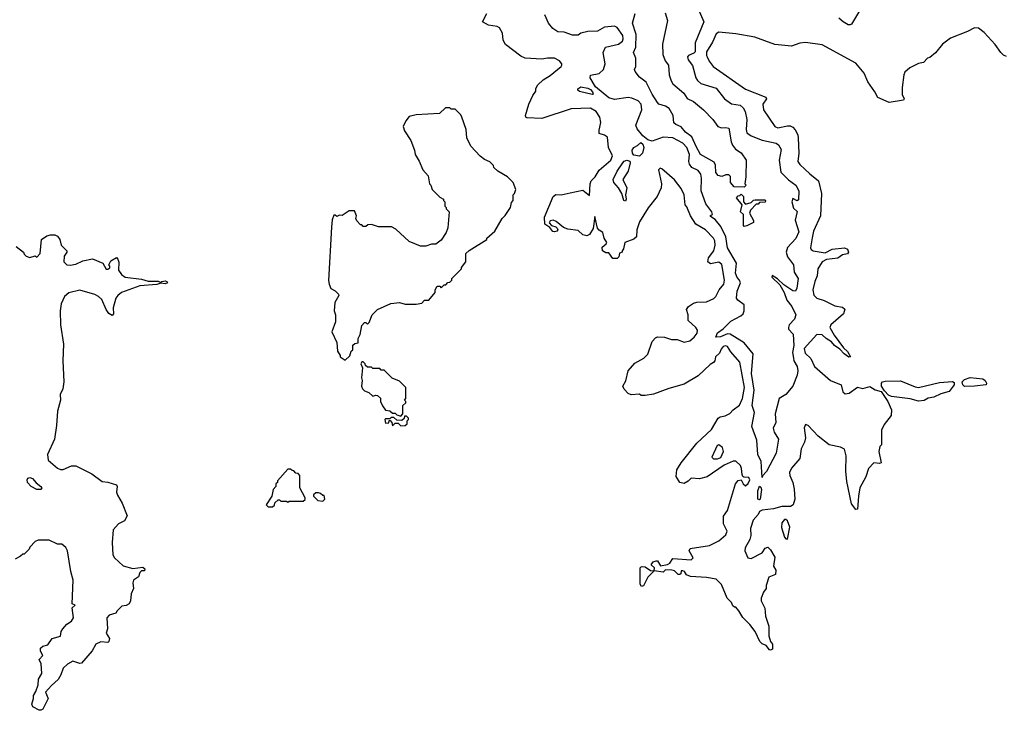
# Model space of a CAD drawing. Extents: x 2210602 to 2357277, y 510288 to 673808.
# Tile 384 of 464: x 2294933 to 2301990, y 654221 to 659171. Entities that reach past the tile are written whole.
import ezdxf

# ---------------------------------------------------------------- set-up
doc = ezdxf.new("R2010")
doc.units = 0

msp = doc.modelspace()

# ---------------------------------------------------------------- linework, layer by layer
at = {"layer": '0CON05XD'}
for points in [[(2299789.4, 659265), (2299835.6, 659155), (2299773.8, 659006.2), (2299775, 658940), (2299765, 658930), (2299727.5, 658915), (2299720, 658905), (2299725, 658882.5), (2299753.9, 658843.9), (2299778, 658755), (2299790, 658735), (2299814.5, 658714.5), (2299925, 658680.8), (2299983.9, 658603.9), (2300035, 658568.8), (2300097.5, 658557.5), (2300119.3, 658539.3), (2300132.8, 658512.8), (2300145.4, 658455), (2300138.8, 658385), (2300145, 658359.2), (2300175, 658339.5), (2300255, 658307.5), (2300355, 658287.1), (2300371.2, 658275), (2300389.7, 658239.7), (2300375.6, 658164.4), (2300388.9, 658078.9), (2300442.9, 658022.9), (2300496.2, 657985), (2300516.7, 657945), (2300515, 657880), (2300505, 657872.5), (2300475, 657890), (2300466.7, 657865), (2300479.3, 657819.3), (2300506.4, 657796.4), (2300490, 657735), (2300518.3, 657651.7), (2300495, 657602.5), (2300435, 657537.5), (2300426.2, 657505), (2300435, 657472.5), (2300480, 657415), (2300482.7, 657362.7), (2300511.2, 657315), (2300502.3, 657247.7), (2300493.6, 657226.4), (2300475, 657228), (2300410.2, 657270.2), (2300363.8, 657313.8), (2300325, 657337.5), (2300323.8, 657325), (2300381.2, 657271.2), (2300412.9, 657215), (2300432, 657162), (2300466.9, 657115), (2300496.7, 657055), (2300486.7, 657025), (2300447.5, 656985), (2300442.5, 656965), (2300443.9, 656953.9), (2300477.3, 656917.3), (2300480.3, 656835), (2300472.7, 656785), (2300477.8, 656745), (2300481.4, 656725), (2300505.3, 656685.3), (2300511.1, 656655), (2300505, 656623.8), (2300474.7, 656545), (2300425, 656485.8), (2300376.2, 656455), (2300347.1, 656345), (2300352, 656285), (2300333.9, 656243.9), (2300341.2, 656215), (2300370.6, 656165), (2300355.8, 656065), (2300286.2, 655933.8), (2300257.5, 655902.5), (2300255, 655890), (2300251.5, 655928.5), (2300246.2, 656005), (2300223.8, 656055), (2300216.4, 656156.4), (2300180, 656255), (2300200, 656355), (2300183.6, 656405), (2300198, 656515), (2300177.2, 656635), (2300190, 656775), (2300125, 656856.2), (2300025, 656916.9), (2300005, 656920), (2299955, 656896.9), (2299922.5, 656895), (2299935, 656925.8), (2299975, 656955.8), (2300029.5, 657010.5), (2300102.3, 657047.7), (2300117.3, 657062.7), (2300125.8, 657084.2), (2300125, 657127.5), (2300080.5, 657160.5), (2300071.2, 657175), (2300074.3, 657225), (2300100, 657285), (2300092.5, 657305), (2300075, 657324), (2300063.5, 657355), (2300071.2, 657425), (2300004.8, 657534.8), (2299994.5, 657615), (2299959.2, 657689.2), (2299918, 657738), (2299885, 657760), (2299885, 657767.5), (2299897.5, 657775), (2299893.3, 657795), (2299851.7, 657851.7), (2299817.5, 657945), (2299820, 658035), (2299814.2, 658065), (2299795, 658091.2), (2299750.5, 658110.5), (2299733.3, 658135), (2299728.8, 658155), (2299733.1, 658205), (2299715.4, 658255), (2299685, 658286.2), (2299614, 658324), (2299545, 658328.8), (2299465, 658300.9), (2299435, 658310), (2299398.6, 658338.6), (2299358.9, 658388.9), (2299349.4, 658415), (2299390.8, 658525), (2299387.5, 658565), (2299365, 658590), (2299321.2, 658608.8), (2299295, 658614.4), (2299195, 658598.6), (2299155, 658610), (2299061, 658691), (2299021.4, 658755), (2299025, 658773.3), (2299085, 658785.7), (2299117.5, 658815), (2299128.6, 658855), (2299114.3, 658935), (2299132.5, 658975), (2299225, 658995.6), (2299252.4, 659017.6), (2299258.1, 659035), (2299255, 659056.7), (2299215, 659114), (2299195, 659125.8), (2299125, 659117.1), (2299075, 659088.6), (2299004.2, 659085.8), (2298955.9, 659074.1), (2298935, 659060), (2298895, 659060), (2298835, 659081.2), (2298790, 659085), (2298755, 659107.5), (2298722.5, 659145), (2298696.7, 659205)], [(2300951.2, 659235), (2300895, 659140), (2300885, 659133.3), (2300870, 659135), (2300835, 659156.7), (2300805, 659182.5)], [(2302005, 658907.5), (2301985, 658916.7), (2301965, 658936.7), (2301923.4, 658993.4), (2301845, 659080), (2301805, 659111.2), (2301775, 659113.8), (2301725, 659086.2), (2301605, 659038.8), (2301547.5, 658995), (2301496.4, 658933.6), (2301455, 658900), (2301440, 658895), (2301410, 658865), (2301375, 658857.5), (2301312.5, 658825), (2301277.5, 658795), (2301270, 658775), (2301256.7, 658685), (2301256.7, 658635), (2301272.5, 658605), (2301267.5, 658595), (2301165, 658578.6), (2301082.3, 658612.3), (2301061.2, 658655), (2301011.9, 658725), (2300985, 658788), (2300925, 658859.4), (2300685, 658992), (2300565, 659007.5), (2300525, 659002.5), (2300465, 658982.5), (2300345, 658992.5), (2300202.5, 659045), (2300065, 659070), (2299945, 659082.5), (2299925, 659070), (2299899.3, 659010.7), (2299855, 658940), (2299854.4, 658915.6), (2299860.8, 658905), (2299875, 658873.8), (2299903.8, 658835), (2300135, 658672), (2300280, 658615), (2300286.2, 658605), (2300260, 658565), (2300262.9, 658525), (2300345.9, 658405.9), (2300366.2, 658396.2), (2300435, 658411.1), (2300455, 658409.5), (2300475, 658400.6), (2300492, 658382), (2300509.1, 658345), (2300511.8, 658325), (2300516.9, 658215), (2300510.8, 658155), (2300525, 658133.8), (2300595, 658066), (2300657.5, 658015), (2300680, 657925), (2300672.5, 657765), (2300622.7, 657655), (2300613.1, 657606.9), (2300601.4, 657535), (2300604.6, 657524.6), (2300620, 657515), (2300705, 657501.2), (2300755, 657525.7), (2300845, 657535.8), (2300865.7, 657525.7), (2300873.3, 657505), (2300866.1, 657493.9), (2300830, 657485), (2300797, 657463), (2300715, 657452.5), (2300683.3, 657435), (2300654.4, 657385.6), (2300648.5, 657335), (2300631.5, 657295), (2300618.1, 657235), (2300625, 657196.7), (2300646.3, 657176.3), (2300698.8, 657158.8), (2300775, 657121.4), (2300829.5, 657109.5), (2300846, 657096), (2300836.8, 657063.2), (2300747.1, 656985), (2300738.9, 656965), (2300769.9, 656909.9), (2300838.3, 656818.3), (2300865, 656792), (2300886.4, 656753.6), (2300875, 656752), (2300842.9, 656775), (2300810.4, 656810.4), (2300772.7, 656835), (2300751.5, 656861.5), (2300713.8, 656885), (2300685, 656913.2), (2300646.4, 656913.6), (2300555.7, 656815), (2300561.8, 656781.8), (2300602.2, 656742.2), (2300630, 656685), (2300744.2, 656584.2), (2300820, 656555), (2300833.1, 656505), (2300849.1, 656489.1), (2300878, 656495), (2300937, 656537), (2300975, 656527.5), (2301025, 656541.2), (2301065, 656517.5), (2301106.6, 656506.6), (2301155, 656433.8), (2301181.2, 656375), (2301180, 656335), (2301129.5, 656270.5), (2301110.7, 656229.3), (2301110, 656125), (2301098.3, 656111.7), (2301090, 656075), (2301107.5, 655995), (2301095, 655990), (2301055, 655994), (2301015.8, 655955), (2300997.5, 655895), (2300954.3, 655815), (2300944.3, 655755.7), (2300938.3, 655661.7), (2300925, 655660), (2300895, 655700), (2300860.2, 655860.2), (2300853.8, 655935), (2300856.5, 656045), (2300843.6, 656093.6), (2300815, 656107.5), (2300735, 656123.3), (2300655, 656186.2), (2300585, 656262.5), (2300565, 656270), (2300556.2, 656245), (2300564.2, 656175), (2300556.6, 656143.4), (2300532.9, 656095), (2300524.4, 656025), (2300465, 655956), (2300450.6, 655925), (2300451.9, 655905), (2300474.4, 655854.4), (2300484.1, 655805.9), (2300489.2, 655735), (2300475.8, 655695), (2300457.6, 655682.4), (2300395, 655682.8), (2300335, 655664.6), (2300254.2, 655655), (2300236.4, 655645), (2300225, 655625.6), (2300190.3, 655585), (2300170.6, 655525), (2300172.9, 655475), (2300166.9, 655445), (2300132.9, 655385), (2300130, 655365), (2300152.5, 655315), (2300175, 655310), (2300255, 655348.8), (2300277, 655383), (2300295, 655390), (2300315, 655372.5), (2300345, 655320), (2300336.7, 655255), (2300352.5, 655225), (2300350, 655195), (2300302.5, 655175), (2300282.5, 655115), (2300282.5, 655095), (2300263, 655067), (2300247.5, 655025), (2300246.7, 655005), (2300274.1, 654954.1), (2300278.8, 654895), (2300301.4, 654825), (2300301.9, 654755), (2300314.2, 654714.2), (2300328, 654695), (2300329.5, 654660.5), (2300315, 654651.2), (2300307.5, 654655), (2300282.5, 654685), (2300255, 654698), (2300238, 654715), (2300203.3, 654785), (2300165.8, 654835.8), (2300117, 654887), (2300087.5, 654935), (2300065, 654960), (2300055, 654960), (2300045, 654970), (2300033.6, 654993.6), (2300003.8, 655025), (2299964.1, 655124.1), (2299925, 655160.8), (2299855, 655174.3), (2299740.9, 655180.9), (2299712.7, 655192.7), (2299697.5, 655215), (2299685, 655220), (2299675, 655220), (2299671.7, 655198.3), (2299665, 655193.8), (2299652.5, 655195), (2299625, 655220), (2299605.9, 655225.9), (2299562.5, 655227.5), (2299545, 655212.5), (2299480, 655220), (2299481.7, 655241.7), (2299460, 655265), (2299472.5, 655285), (2299495, 655293.3), (2299505, 655292.5), (2299525, 655257.5), (2299575, 655266.2), (2299592.5, 655275), (2299615, 655310), (2299745, 655300), (2299758.8, 655315), (2299730.8, 655365), (2299738.6, 655381.4), (2299877.6, 655402.4), (2299943.6, 655436.4), (2299995, 655480), (2300003.3, 655505), (2299977.3, 655557.3), (2299977.1, 655612.9), (2300006.4, 655653.6), (2300064, 655845), (2300082.7, 655867.3), (2300103, 655873), (2300118.8, 655845), (2300135, 655830), (2300155, 655846.2), (2300165, 655872.5), (2300159.4, 655889.4), (2300123.3, 655893.3), (2300115, 655897.5), (2300110.5, 655910.5), (2300106, 655955), (2300098, 655975), (2300065, 656006.7), (2300046.4, 656006.4), (2299982.5, 655977.5), (2299860, 655895), (2299805, 655880), (2299746.1, 655883.9), (2299725, 655863.3), (2299695, 655846.7), (2299663.6, 655853.6), (2299637, 655897), (2299642.5, 655945), (2299673.3, 655995), (2299786.2, 656135), (2299891.2, 656235), (2299940, 656315), (2299954.2, 656325.8), (2299988.8, 656331.2), (2300022.3, 656347.7), (2300046, 656375), (2300090.9, 656409.1), (2300114.6, 656455), (2300128.8, 656535), (2300095.4, 656715.4), (2300029.8, 656789.8), (2300005, 656827.8), (2299995, 656832.5), (2299975, 656828.5), (2299960.4, 656809.6), (2299949.3, 656780.7), (2299918.8, 656755), (2299914, 656725), (2299906.2, 656715), (2299881.1, 656698.9), (2299795, 656618), (2299695, 656558), (2299585, 656528), (2299475, 656486.7), (2299415, 656477.5), (2299388.3, 656478.3), (2299375, 656487.5), (2299315, 656482.5), (2299295, 656492.5), (2299265, 656524), (2299255.8, 656545), (2299277.3, 656582.7), (2299294, 656655), (2299341.5, 656708.5), (2299405.8, 656744.2), (2299435.8, 656774.2), (2299466.7, 656865), (2299489.7, 656890.3), (2299505, 656897.8), (2299555, 656895.6), (2299605, 656879.4), (2299645, 656878.5), (2299695, 656860), (2299735, 656870), (2299768.1, 656895), (2299789.2, 656925), (2299790.8, 656945), (2299780, 656965), (2299724.2, 657015), (2299723.3, 657055), (2299712.5, 657095), (2299726, 657115), (2299761.4, 657138.6), (2299785, 657146.7), (2299855, 657150), (2299907.3, 657172.7), (2299923.5, 657186.5), (2299945.6, 657235), (2299979.5, 657275), (2299983.3, 657305), (2299965, 657416.7), (2299945, 657433.8), (2299885, 657421.2), (2299863.8, 657435), (2299870.8, 657465), (2299907.1, 657515), (2299917.1, 657555), (2299915.5, 657585.5), (2299905.7, 657605), (2299849.2, 657665), (2299780, 657705), (2299740, 657765), (2299715, 657830), (2299702.5, 657845), (2299696, 657915), (2299675, 657960.6), (2299625, 658022.9), (2299535, 658102.9), (2299522.7, 658107.3), (2299512, 658095), (2299532.9, 657995), (2299531.4, 657965), (2299500.8, 657905), (2299438.1, 657821.9), (2299375, 657722.5), (2299356.2, 657665), (2299353.3, 657615), (2299335, 657598.8), (2299270, 657575), (2299261.7, 657528.3), (2299250, 657515), (2299250, 657505), (2299231.7, 657498.3), (2299228.3, 657471.7), (2299215, 657460), (2299185, 657460), (2299155, 657500), (2299135, 657500), (2299110, 657515), (2299108.3, 657541.7), (2299136.4, 657563.6), (2299140, 657575), (2299121.2, 657605), (2299112.5, 657645), (2299085, 657662.5), (2299075, 657677.5), (2299055, 657760), (2299043.8, 657675), (2299017.7, 657632.3), (2298997.2, 657622.8), (2298968.3, 657628.3), (2298935, 657659.4), (2298860.6, 657670.6), (2298831.4, 657681.4), (2298777.5, 657725), (2298756.7, 657735), (2298735, 657730), (2298726.7, 657715), (2298745, 657696.7), (2298775.8, 657685.8), (2298785.9, 657675.9), (2298790, 657665), (2298782.5, 657655), (2298765, 657650), (2298755, 657653.8), (2298732.5, 657682.5), (2298697.5, 657705), (2298693.8, 657755), (2298755.5, 657904.5), (2298775, 657918.8), (2298815, 657916), (2298878.9, 657931.1), (2298968.3, 657948.3), (2299018, 657912), (2299021.1, 657995), (2299027.8, 658015), (2299058.6, 658045), (2299087.1, 658092.9), (2299170.5, 658165), (2299181.2, 658195), (2299152.5, 658255), (2299145, 658330), (2299125, 658344.2), (2299086, 658356), (2299085, 658380), (2299098.6, 658435), (2299091.7, 658471.7), (2299065, 658514), (2299025, 658537.5), (2298885, 658531.2), (2298675, 658463.8), (2298567, 658467), (2298561.7, 658471.7), (2298557.5, 658485), (2298582.5, 658565), (2298611.4, 658628.6), (2298631.7, 658658.3), (2298633, 658677), (2298647.5, 658705), (2298685, 658740), (2298735, 658772), (2298813.3, 658835), (2298818.8, 658845), (2298818, 658855), (2298802.5, 658875), (2298765, 658895.7), (2298715, 658895.8), (2298675, 658888), (2298555, 658896.2), (2298525, 658908.8), (2298415, 658992.5), (2298397.5, 659025), (2298392.5, 659075), (2298373, 659113), (2298355, 659123.3), (2298292.7, 659132.7), (2298250, 659155), (2298280, 659215)], [(2299559.5, 659219.5), (2299576.7, 659165), (2299540, 658995), (2299542.7, 658922.7), (2299560, 658875), (2299582, 658845), (2299587, 658777), (2299601.7, 658731.7), (2299615, 658712), (2299694, 658645), (2299717.1, 658607.1), (2299763.3, 658585), (2299833.3, 658525), (2299900, 658455), (2299935.9, 658405.9), (2299963.6, 658396.4), (2299995, 658398.8), (2300015, 658392.5), (2300032, 658295), (2300042.3, 658272.3), (2300064.1, 658244.1), (2300105, 658217.5), (2300138.8, 658165), (2300136.7, 658045), (2300130, 657995), (2300140, 657985), (2300125, 657970), (2300053, 657973), (2300027.5, 658005), (2300028.3, 658048.3), (2300015, 658060), (2299995, 658060), (2299965, 658047.5), (2299940, 658055), (2299922.5, 658075), (2299919.3, 658129.3), (2299910, 658150), (2299812, 658205), (2299781.4, 658261.4), (2299751.5, 658331.5), (2299706, 658365), (2299675, 658403.3), (2299635, 658418.8), (2299621.2, 658431.2), (2299616.7, 658485), (2299587.5, 658535), (2299561.7, 658551.7), (2299515, 658566.7), (2299505, 658576.7), (2299465, 658636.7), (2299423, 658723), (2299375, 658760), (2299345, 658800), (2299340, 658815), (2299350, 658835), (2299350, 658895), (2299332.5, 658935), (2299349.4, 658975), (2299350.9, 659065), (2299325.6, 659145), (2299344.2, 659215)], [(2299035, 658634.2), (2298945, 658656), (2298932.5, 658665), (2298934.3, 658675), (2298955, 658690), (2299005, 658680), (2299025, 658670), (2299037.5, 658655), (2299043, 658637), (2299035, 658634.2)], [(2297265, 656730), (2297298.3, 656761.7), (2297310, 656795), (2297320, 656805), (2297321.7, 656838.3), (2297335, 656850), (2297360, 656855), (2297360, 656885), (2297372.5, 656915), (2297385, 656980), (2297405, 657000), (2297415, 657000), (2297425, 656990), (2297438.3, 657001.7), (2297460, 657055), (2297497.5, 657095), (2297593.6, 657136.4), (2297655, 657143.3), (2297695, 657133.3), (2297775, 657132.5), (2297815, 657140), (2297835, 657160), (2297865, 657160), (2297910, 657215), (2297910, 657235), (2297925, 657260), (2297945, 657260), (2297955, 657250), (2297975, 657270), (2297988.3, 657271.7), (2298001.7, 657288.3), (2298015, 657290), (2298030, 657305), (2298030, 657315), (2298100, 657385), (2298100, 657395), (2298130, 657435), (2298130, 657495), (2298153.9, 657516.1), (2298280, 657595), (2298280, 657605), (2298337.5, 657655), (2298390, 657745), (2298413, 657767), (2298450, 657825), (2298458.3, 657861.7), (2298470, 657875), (2298470, 657915), (2298480, 657925), (2298490, 657955), (2298470, 658005), (2298430, 658045), (2298360, 658085), (2298331.7, 658111.7), (2298330, 658125), (2298303, 658153), (2298265, 658170), (2298233.6, 658193.6), (2298167.5, 658265), (2298137.5, 658325), (2298133, 658383), (2298101.7, 658471.7), (2298095, 658490), (2298055, 658530), (2298025, 658530), (2298015, 658540), (2297985, 658540), (2297941.7, 658498.3), (2297775, 658490), (2297725, 658476.7), (2297700, 658445), (2297682.5, 658405), (2297690, 658375), (2297736.7, 658305), (2297762.5, 658235), (2297767.5, 658205), (2297797, 658157), (2297822.5, 658095), (2297861.7, 658051.7), (2297870, 657995), (2297880, 657985), (2297890, 657955), (2297945, 657900), (2297970, 657885), (2297970, 657875), (2297980, 657865), (2297980, 657835), (2297990, 657825), (2297990, 657815), (2298010, 657795), (2298001.7, 657678.3), (2297990, 657645), (2297955, 657590), (2297915, 657562.5), (2297885, 657562.5), (2297845, 657547.5), (2297805, 657547.5), (2297725, 657582.5), (2297629.3, 657669.3), (2297597, 657687), (2297505, 657687.5), (2297455, 657702.5), (2297428.3, 657701.7), (2297415, 657690), (2297395, 657690), (2297385, 657700), (2297375, 657700), (2297348.3, 657728.3), (2297342.5, 657745), (2297347.5, 657765), (2297331.7, 657801.7), (2297295, 657800), (2297245, 657767.5), (2297225, 657770), (2297205, 657760), (2297195, 657770), (2297185, 657770), (2297173.6, 657736.4), (2297166.7, 657685), (2297147.5, 657302.5), (2297150, 657275), (2297162.5, 657245), (2297195, 657227.5), (2297217.5, 657205), (2297220, 657195), (2297192.5, 657145), (2297187.5, 657085), (2297197.5, 657055), (2297197.5, 657005), (2297170, 656935), (2297207, 656857), (2297210, 656795), (2297230, 656765), (2297230, 656755), (2297265, 656730)], [(2299375, 658194), (2299335, 658201.2), (2299324.4, 658214.4), (2299321.9, 658235), (2299334, 658255), (2299361.8, 658268.2), (2299385, 658290), (2299398.6, 658278.6), (2299405.6, 658255), (2299396.6, 658213.4), (2299375, 658194)], [(2299275, 657870), (2299262, 657875), (2299249.2, 657925), (2299225.6, 657965), (2299192, 658005), (2299186.2, 658025), (2299214, 658085), (2299255, 658146.2), (2299265, 658157.5), (2299285, 658164), (2299305, 658156.7), (2299308.8, 658145), (2299294.4, 658085), (2299256.2, 658025), (2299285.6, 657965), (2299273.8, 657915), (2299279.2, 657885), (2299275, 657870)], [(2300125, 657690), (2300120, 657695), (2300120, 657775), (2300100, 657795), (2300110, 657845), (2300070, 657895), (2300081.7, 657908.3), (2300095, 657910), (2300105, 657920), (2300120, 657905), (2300120, 657865), (2300135, 657850), (2300175, 657860), (2300193, 657877), (2300205, 657880), (2300275, 657880), (2300277.5, 657875), (2300275, 657862.5), (2300235, 657860), (2300225, 657850), (2300211.7, 657848.3), (2300170, 657805), (2300162.5, 657785), (2300191.7, 657731.7), (2300191.7, 657718.3), (2300145, 657692.5), (2300125, 657690)], [(2294907.5, 657545), (2294960, 657505), (2294965, 657490), (2294980, 657475), (2295005, 657467.5), (2295045, 657477.5), (2295055, 657470), (2295080, 657495), (2295090, 657595), (2295128.3, 657621.7), (2295155, 657630), (2295185, 657630), (2295205, 657620), (2295220, 657595), (2295230, 657555), (2295270, 657515), (2295270, 657505), (2295252.5, 657475), (2295250, 657435), (2295270, 657415), (2295295, 657412.5), (2295335, 657420), (2295385, 657442.5), (2295455, 657457.5), (2295530, 657425), (2295553, 657383), (2295565, 657382.5), (2295578.3, 657391.7), (2295580, 657405), (2295572.5, 657415), (2295587, 657443), (2295627, 657467), (2295637.5, 657455), (2295643.6, 657433.6), (2295642.5, 657375), (2295662.5, 657345), (2295690, 657325), (2295805, 657310.8), (2295855, 657298), (2295925, 657296.9), (2295945, 657287.5), (2295952.5, 657295), (2295975, 657298.6), (2295987.5, 657295), (2295992.5, 657285), (2295975, 657278), (2295945, 657283.3), (2295915, 657272.5), (2295795, 657263.8), (2295662.5, 657215), (2295636.1, 657193.9), (2295623.3, 657175), (2295603.3, 657105), (2295606.7, 657063.3), (2295595, 657050), (2295572.5, 657065), (2295553.9, 657093.9), (2295522.5, 657165), (2295498.3, 657188.3), (2295471.7, 657201.7), (2295365, 657233.3), (2295286.4, 657213.6), (2295253.6, 657186.4), (2295230, 657135), (2295223.8, 657085), (2295226.7, 656985), (2295246.7, 656845), (2295243.3, 656725), (2295248.8, 656575), (2295242.5, 656525), (2295222.5, 656485), (2295226.7, 656445), (2295203.3, 656365), (2295196.4, 656263.6), (2295182.5, 656165), (2295132.5, 656055), (2295137.5, 656015), (2295205, 655957.5), (2295225, 655947.5), (2295245, 655947.5), (2295305, 655972.5), (2295335, 655972.5), (2295450, 655915), (2295525, 655860), (2295565, 655857.5), (2295626.4, 655836.4), (2295632.5, 655825), (2295627.5, 655785), (2295633, 655763), (2295667.5, 655705), (2295702.5, 655615), (2295685, 655580), (2295641.7, 655558.3), (2295603.3, 655515), (2295596.7, 655425), (2295600, 655335), (2295612.5, 655315), (2295675, 655257.5), (2295745, 655236.7), (2295815, 655247.5), (2295830, 655235), (2295828.3, 655221.7), (2295805, 655220), (2295795, 655210), (2295785, 655177.5), (2295750, 655155), (2295743.8, 655135), (2295750, 655095), (2295732.5, 655055), (2295726.7, 655005), (2295717.5, 654985), (2295696.4, 654973.6), (2295665, 654967.5), (2295632.5, 654935), (2295623, 654917), (2295575, 654902.5), (2295557.5, 654885), (2295562.5, 654805), (2295552.5, 654775), (2295576.4, 654736.4), (2295572.5, 654715), (2295565, 654707.5), (2295515, 654712.5), (2295480, 654695), (2295453.3, 654646.7), (2295375, 654560), (2295365, 654557.5), (2295315, 654572.5), (2295277, 654553), (2295245, 654522.5), (2295228.8, 654475), (2295208.8, 654441.2), (2295160.5, 654399.5), (2295118.3, 654351.7), (2295136.2, 654305), (2295099.5, 654230.5), (2295085, 654221.2), (2295071.7, 654221.7), (2295027.5, 654245), (2295020, 654265), (2295032.5, 654305), (2295033, 654327), (2295050, 654355), (2295066.4, 654403.6), (2295067.5, 654445), (2295092.5, 654485), (2295087.5, 654555), (2295072.5, 654585), (2295100, 654615), (2295082.5, 654645), (2295083, 654667), (2295098.3, 654681.7), (2295135, 654690), (2295165, 654736.7), (2295226.4, 654753.6), (2295230, 654785), (2295242.5, 654805), (2295271.2, 654838.8), (2295305, 654860), (2295318.8, 654885), (2295310, 654955), (2295330, 654975), (2295310, 654985), (2295317, 655153), (2295300, 655215), (2295276.7, 655365), (2295265, 655387.5), (2295235, 655412.5), (2295205, 655412.5), (2295145, 655440), (2295065, 655440), (2295045, 655430), (2295005, 655390), (2295000, 655375), (2294965, 655340), (2294955, 655340), (2294940, 655325), (2294900, 655305)], [(2297665, 656330), (2297680, 656345), (2297680, 656405), (2297700, 656425), (2297700, 656435), (2297690, 656445), (2297700, 656455), (2297700, 656535), (2297655, 656580), (2297601.7, 656601.7), (2297545, 656660), (2297525, 656660), (2297515, 656670), (2297465, 656670), (2297455, 656680), (2297425, 656680), (2297411.7, 656691.7), (2297410, 656705), (2297395, 656720), (2297385, 656720), (2297377.5, 656705), (2297390, 656675), (2297382.5, 656605), (2297386.7, 656585), (2297382.5, 656545), (2297390, 656525), (2297405, 656510), (2297435, 656500), (2297463, 656473), (2297485, 656480), (2297497, 656477), (2297518.3, 656458.3), (2297520, 656435), (2297533, 656403), (2297555, 656372.5), (2297585, 656367.5), (2297605, 656350), (2297625, 656350), (2297635, 656340), (2297665, 656330)], [(2301375, 656435.9), (2301315, 656452.9), (2301180.9, 656470.9), (2301160.7, 656480.7), (2301130.7, 656510.7), (2301110, 656545), (2301108.8, 656565), (2301117.5, 656575), (2301135, 656580), (2301245, 656583.8), (2301350.2, 656540.2), (2301375, 656535.5), (2301525, 656569.6), (2301618.8, 656578.8), (2301630.7, 656570.7), (2301631.2, 656555), (2301593.8, 656506.2), (2301535, 656490.5), (2301485, 656465.4), (2301445, 656458.2), (2301415, 656442.7), (2301375, 656435.9)], [(2301705, 656541.9), (2301691.4, 656555), (2301688.6, 656575), (2301705, 656591.4), (2301745, 656605.6), (2301835, 656596.2), (2301852.5, 656585), (2301862.5, 656565), (2301860, 656555), (2301775, 656544.3), (2301705, 656541.9)], [(2297665, 656260), (2297695, 656262.5), (2297710, 656275), (2297710, 656295), (2297720, 656305), (2297720, 656315), (2297705, 656330), (2297691.7, 656328.3), (2297688.3, 656311.7), (2297671.7, 656298.3), (2297635, 656300), (2297615, 656320), (2297595, 656320), (2297585, 656310), (2297555, 656310), (2297550, 656305), (2297555, 656280), (2297578.3, 656281.7), (2297581.7, 656298.3), (2297588.3, 656298.3), (2297600, 656285), (2297605, 656260), (2297625, 656280), (2297645, 656280), (2297665, 656260)], [(2299935, 656023.3), (2299957.1, 656032.9), (2299978.1, 656075), (2299970.8, 656105), (2299945, 656123.8), (2299930.8, 656119.2), (2299893.3, 656035), (2299905, 656023.3), (2299935, 656023.3)], [(2296745, 655680), (2296758.3, 655691.7), (2296761.7, 655708.3), (2296785, 655730), (2296795, 655730), (2296805, 655720), (2296845, 655720), (2296855, 655712.5), (2296865, 655720), (2296965, 655720), (2296978.3, 655731.7), (2296980, 655745), (2296940, 655815), (2296940, 655905), (2296928.3, 655918.3), (2296911.7, 655921.7), (2296898.3, 655938.3), (2296885, 655940), (2296875, 655950), (2296855, 655950), (2296780, 655865), (2296780, 655855), (2296770, 655845), (2296770, 655825), (2296750, 655805), (2296740, 655755), (2296700, 655695), (2296715, 655680), (2296745, 655680)], [(2295085, 655803.1), (2295055, 655804.4), (2295016.2, 655825), (2294988.8, 655855), (2294986.4, 655873.6), (2294992.5, 655885), (2295005, 655890), (2295025, 655882), (2295051.2, 655851.2), (2295085.8, 655825), (2295090.8, 655815), (2295085, 655803.1)], [(2297105, 655720), (2297120, 655735), (2297115, 655760), (2297105, 655760), (2297090, 655775), (2297075, 655780), (2297055, 655780), (2297040, 655765), (2297040, 655755), (2297070, 655725), (2297105, 655720)], [(2300235, 655730), (2300222.5, 655735), (2300224.2, 655795), (2300235, 655827.5), (2300245, 655820), (2300248.8, 655805), (2300240, 655735), (2300235, 655730)], [(2300435, 655447.5), (2300452.9, 655535), (2300435, 655580), (2300425, 655590), (2300415, 655590), (2300396, 655565), (2300392.3, 655532.3), (2300415, 655462.5), (2300425, 655450), (2300435, 655447.5)], [(2299389.3, 655109.3), (2299380, 655125), (2299380, 655235), (2299383.6, 655246.4), (2299395, 655252.5), (2299415, 655250), (2299455, 655222.5), (2299480, 655220), (2299433.9, 655176.1), (2299405, 655113.3), (2299389.3, 655109.3)]]:
    msp.add_lwpolyline(points, dxfattribs=at)

doc.saveas('drawing.dxf')
